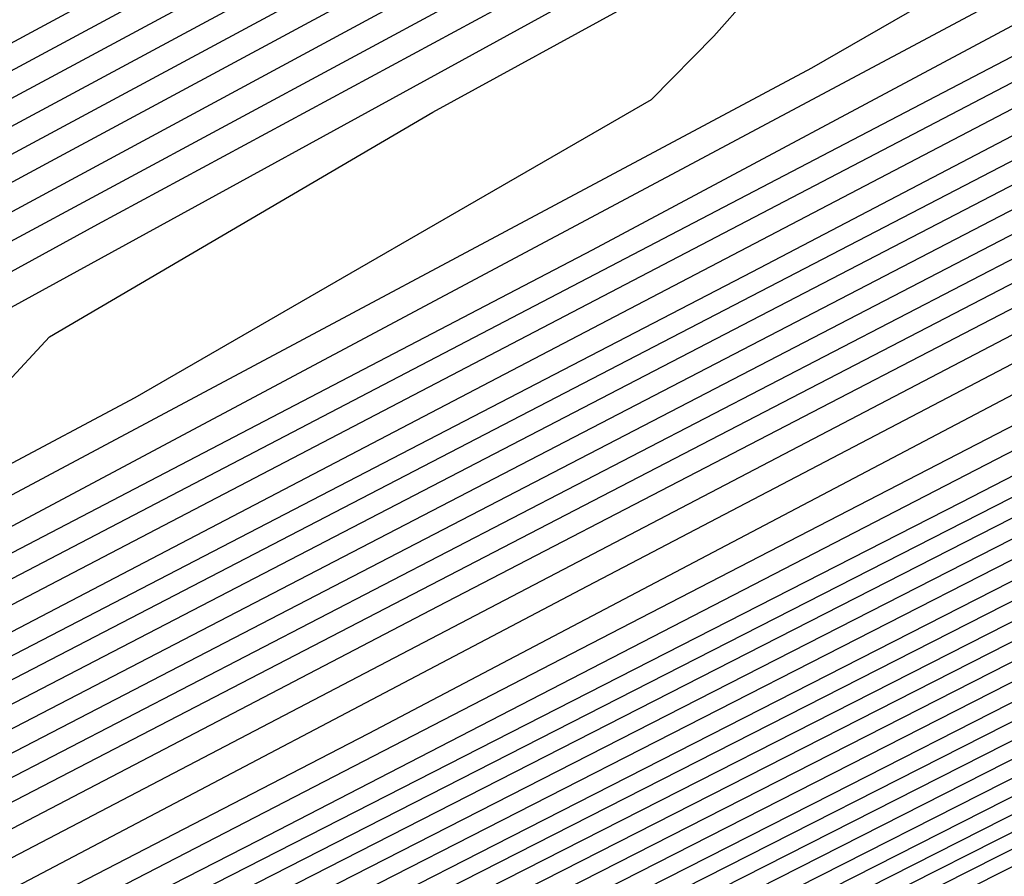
# Model space of a CAD drawing. Extents: x 3249832 to 3255657, y 13789405 to 13793316.
# Tile 438 of 656: x 3254726.101 to 3254727.079, y 13790594.51 to 13790595.36. Entities that reach past the tile are written whole.
import ezdxf

# ---------------------------------------------------------------- set-up
doc = ezdxf.new("R2010")
doc.units = 0
doc.header["$LTSCALE"] = 100
doc.header["$MEASUREMENT"] = 0
for name, color, linetype in [('GRATIO_CON', 10, 'CONTINUOUS'), ('GRATIO_ICON', 7, 'CONTINUOUS'), ('TARGETS_EAST', 7, 'CONTINUOUS')]:
    doc.layers.add(name, color=color, linetype=linetype)

# ---------------------------------------------------------------- blocks, each defined once
blk = doc.blocks.new('Gratio_032316_contours')
at = {"layer": 'GRATIO_CON', "color": 1, "linetype": 'Continuous', "flags": 128}
for points in [[(3254692.4887, 13790577.64565), (3254701.37541, 13790581.89303), (3254708.92792, 13790585.50888), (3254713.1479, 13790587.53161), (3254714.70216, 13790588.27882), (3254714.92372, 13790588.38788), (3254715.009, 13790588.43313), (3254715.60775, 13790588.7367), (3254717.23309, 13790589.5577), (3254720.24391, 13790591.07771), (3254724.38226, 13790593.16835), (3254729.23594, 13790595.62373), (3254734.34233, 13790598.21241), (3254739.03703, 13790600.60078), (3254742.60517, 13790602.42966), (3254744.60924, 13790603.47872), (3254745.72114, 13790604.08293)], [(3254685.56233, 13790574.36821), (3254692.95793, 13790577.88937), (3254701.65578, 13790582.04611), (3254709.04813, 13790585.58376), (3254713.17925, 13790587.56096), (3254714.7014, 13790588.28959), (3254714.91885, 13790588.39481), (3254714.9975, 13790588.43725), (3254715.54982, 13790588.71946), (3254717.04988, 13790589.47946), (3254719.83862, 13790590.88872), (3254723.72435, 13790592.8524), (3254728.38224, 13790595.20914), (3254733.41299, 13790597.75978), (3254738.11947, 13790600.1541), (3254741.73009, 13790602.00411), (3254743.76231, 13790603.06663), (3254744.88978, 13790603.67779)], [(3254686.19238, 13790574.68818), (3254693.42736, 13790578.13286), (3254701.93633, 13790582.19925), (3254709.16823, 13790585.65989), (3254713.20983, 13790587.59385), (3254714.69916, 13790588.30626), (3254714.91211, 13790588.4088), (3254714.98436, 13790588.44753), (3254715.49081, 13790588.70621), (3254716.86618, 13790589.40303), (3254719.43318, 13790590.70026), (3254723.06643, 13790592.53652), (3254727.52855, 13790594.79455), (3254732.48365, 13790597.30716), (3254737.20192, 13790599.70743), (3254740.85502, 13790601.57856), (3254742.91539, 13790602.65453), (3254744.05842, 13790603.27266), (3254745.26025, 13790603.92105)], [(3254686.82243, 13790575.00816), (3254693.89679, 13790578.37635), (3254702.21688, 13790582.35239), (3254709.28833, 13790585.73603), (3254713.2404, 13790587.62674), (3254714.69693, 13790588.32294), (3254714.90538, 13790588.42279), (3254714.97121, 13790588.45781), (3254715.4318, 13790588.69297), (3254716.68248, 13790589.3266), (3254719.02774, 13790590.5118), (3254722.40851, 13790592.22064), (3254726.67486, 13790594.37996), (3254731.55432, 13790596.85453), (3254736.28436, 13790599.26076), (3254739.97995, 13790601.15301), (3254742.06847, 13790602.24244), (3254743.22706, 13790602.86752), (3254744.44532, 13790603.52353), (3254746.43022, 13790604.56553)], [(3254688.08254, 13790575.64812), (3254694.83564, 13790578.86333), (3254702.77798, 13790582.65868), (3254709.52853, 13790585.8883), (3254713.30156, 13790587.69251), (3254714.69246, 13790588.35628), (3254714.89191, 13790588.45077), (3254714.94492, 13790588.47837), (3254715.31378, 13790588.66648), (3254716.31509, 13790589.17374), (3254718.21687, 13790590.13488), (3254721.09267, 13790591.58887), (3254724.96747, 13790593.55078), (3254729.69564, 13790595.94927), (3254734.44925, 13790598.36742), (3254738.22981, 13790600.30191), (3254740.37462, 13790601.41826), (3254741.56435, 13790602.05725), (3254742.81545, 13790602.72849), (3254744.85418, 13790603.79724)], [(3254688.71259, 13790575.9681), (3254695.30506, 13790579.10682), (3254703.05853, 13790582.81182), (3254709.64863, 13790585.96444), (3254713.33214, 13790587.7254), (3254714.69023, 13790588.37296), (3254714.88518, 13790588.46476), (3254714.93178, 13790588.48865), (3254715.25477, 13790588.65323), (3254716.13139, 13790589.09731), (3254717.81143, 13790589.94642), (3254720.43475, 13790591.27299), (3254724.11378, 13790593.13619), (3254728.7663, 13790595.49664), (3254733.5317, 13790597.92075), (3254737.35473, 13790599.87636), (3254739.5277, 13790601.00616), (3254740.73299, 13790601.65211), (3254742.00051, 13790602.33097), (3254744.06616, 13790603.4131), (3254746.48977, 13790604.68311)], [(3254689.34265, 13790576.28807), (3254695.77449, 13790579.35031), (3254703.33907, 13790582.96496), (3254709.76873, 13790586.04057), (3254713.36272, 13790587.75828), (3254714.68799, 13790588.38963), (3254714.87845, 13790588.47876), (3254714.91863, 13790588.49893), (3254715.19575, 13790588.63999), (3254715.9477, 13790589.02088), (3254717.40599, 13790589.75796), (3254719.77683, 13790590.95711), (3254723.26008, 13790592.7216), (3254727.83696, 13790595.04401), (3254732.61414, 13790597.47407), (3254736.47966, 13790599.45081), (3254738.68078, 13790600.59407), (3254739.90163, 13790601.24697), (3254741.18557, 13790601.93345), (3254743.27815, 13790603.02895), (3254745.73357, 13790604.31491)], [(3254689.9727, 13790576.60805), (3254696.24391, 13790579.5938), (3254703.61962, 13790583.1181), (3254709.88883, 13790586.11671), (3254713.3933, 13790587.79117), (3254714.68576, 13790588.4063), (3254714.87171, 13790588.49275), (3254714.90548, 13790588.50921), (3254715.13674, 13790588.62674), (3254715.764, 13790588.94445), (3254717.00055, 13790589.5695), (3254719.11891, 13790590.64122), (3254722.40639, 13790592.30701), (3254726.90762, 13790594.59139), (3254731.69659, 13790597.0274), (3254735.60459, 13790599.02526), (3254737.83386, 13790600.18198), (3254739.07027, 13790600.84184), (3254740.37064, 13790601.53593), (3254742.49013, 13790602.64481), (3254744.97736, 13790603.94672)], [(3254691.23281, 13790577.24801), (3254697.18276, 13790580.08077), (3254704.18072, 13790583.42439), (3254710.12903, 13790586.26898), (3254713.45445, 13790587.85695), (3254714.68129, 13790588.43965), (3254714.85825, 13790588.52073), (3254714.87919, 13790588.52977), (3254715.01872, 13790588.60025), (3254715.3966, 13790588.79159), (3254716.18967, 13790589.19258), (3254717.80307, 13790590.00946), (3254720.699, 13790591.47784), (3254725.04894, 13790593.68613), (3254729.86148, 13790596.13406), (3254733.85445, 13790598.17416), (3254736.14001, 13790599.35779), (3254737.40755, 13790600.03156), (3254738.74077, 13790600.7409), (3254740.91409, 13790601.87652), (3254743.46494, 13790603.21033), (3254745.6215, 13790604.35954)], [(3254691.86286, 13790577.56799), (3254697.65216, 13790580.32429), (3254704.46107, 13790583.57773), (3254710.24846, 13790586.34579), (3254713.48354, 13790587.89131), (3254714.67677, 13790588.45852), (3254714.8489, 13790588.53702), (3254714.85056, 13790588.53479), (3254714.85184, 13790588.53338), (3254714.85268, 13790588.53273), (3254714.86639, 13790588.53947), (3254714.95976, 13790588.58693), (3254715.21291, 13790588.71515), (3254715.78424, 13790589.00412), (3254717.14515, 13790589.69358), (3254719.84531, 13790591.06325), (3254724.1196, 13790593.2335), (3254728.94392, 13790595.68739)], [(3254692.49292, 13790577.88797), (3254698.12159, 13790580.56778), (3254704.7416, 13790583.73089), (3254710.3685, 13790586.42198), (3254713.51399, 13790587.92433), (3254714.67432, 13790588.47545), (3254714.8419, 13790588.55143), (3254714.8437, 13790588.549), (3254714.8451, 13790588.54741), (3254714.84604, 13790588.54655), (3254714.85328, 13790588.5497), (3254714.90075, 13790588.57368), (3254715.02921, 13790588.63872), (3254715.3788, 13790588.81566), (3254716.48723, 13790589.37769), (3254718.99161, 13790590.64866), (3254723.19027, 13790592.78087), (3254728.02637, 13790595.24072)], [(3254690.06318, 13790576.77092), (3254693.12297, 13790578.20794), (3254698.59101, 13790580.81127), (3254705.02213, 13790583.88404), (3254710.48855, 13790586.49818), (3254713.54444, 13790587.95735), (3254714.67188, 13790588.49237), (3254714.8349, 13790588.56584), (3254714.9582, 13790588.62483), (3254715.80917, 13790589.0544), (3254718.11587, 13790590.22409), (3254722.24238, 13790592.31921), (3254727.09697, 13790594.7881), (3254731.22391, 13790596.89482), (3254733.59767, 13790598.12072), (3254734.91328, 13790598.81605), (3254736.29596, 13790599.54834), (3254738.55003, 13790600.72408), (3254741.19632, 13790602.10574), (3254743.43476, 13790603.29479), (3254744.66625, 13790603.99133), (3254745.09548, 13790604.29007)], [(3254691.50306, 13790577.49531), (3254694.38308, 13790578.8479), (3254699.52986, 13790581.29825), (3254705.58319, 13790584.19036), (3254710.72863, 13790586.65057), (3254713.60533, 13790588.0234), (3254714.66692, 13790588.5263), (3254714.82066, 13790588.5949), (3254714.8226, 13790588.5922), (3254714.82396, 13790588.59061), (3254714.82479, 13790588.58989), (3254714.93628, 13790588.64624), (3254715.71418, 13790589.0415), (3254717.82543, 13790590.11396), (3254721.60358, 13790592.03323), (3254726.0488, 13790594.29431), (3254729.82789, 13790596.22353)], [(3254692.22301, 13790577.8575), (3254695.01313, 13790579.16788), (3254699.99928, 13790581.54174), (3254705.86373, 13790584.34352), (3254710.84867, 13790586.72676), (3254713.63578, 13790588.05643), (3254714.66445, 13790588.54327), (3254714.81354, 13790588.60943), (3254714.81546, 13790588.6067), (3254714.81675, 13790588.60519), (3254714.81747, 13790588.60466), (3254714.92375, 13790588.65865), (3254715.66577, 13790589.03599), (3254717.6798, 13790590.05931), (3254721.28406, 13790591.89038), (3254725.5247, 13790594.04744), (3254729.12987, 13790595.88789)], [(3254691.93971, 13790577.77944), (3254692.94295, 13790578.21969), (3254695.64319, 13790579.48786), (3254700.46872, 13790581.78521), (3254706.14441, 13790584.49652), (3254710.96925, 13790586.80242), (3254713.6674, 13790588.0883), (3254714.66375, 13790588.55858), (3254714.80839, 13790588.62245), (3254714.91069, 13790588.67196), (3254715.6173, 13790589.03058), (3254717.53418, 13790590.00465), (3254720.96453, 13790591.74752), (3254725.00059, 13790593.80058), (3254728.43185, 13790595.55224)], [(3254692.53798, 13790578.13913), (3254692.69305, 13790578.15629), (3254693.66289, 13790578.58189), (3254696.27324, 13790579.80783), (3254700.93814, 13790582.02871), (3254706.42493, 13790584.6497), (3254711.08923, 13790586.87868), (3254713.6977, 13790588.12147), (3254714.66104, 13790588.57581), (3254714.80097, 13790588.6374), (3254714.89813, 13790588.68443), (3254715.56889, 13790589.02508), (3254717.38855, 13790589.95), (3254720.64501, 13790591.60466), (3254724.47649, 13790593.55371), (3254727.73384, 13790595.2166)], [(3254692.43758, 13790578.36288), (3254693.54548, 13790578.80526), (3254693.97304, 13790578.92616), (3254694.05534, 13790578.89401), (3254694.19972, 13790578.90999), (3254695.10277, 13790579.30628), (3254697.53335, 13790580.44779), (3254701.87699, 13790582.51569), (3254706.98595, 13790584.95606), (3254711.32918, 13790587.0312), (3254713.7583, 13790588.18782), (3254714.65561, 13790588.61027), (3254714.78613, 13790588.66729), (3254714.87301, 13790588.70936), (3254715.47207, 13790589.01406), (3254717.0973, 13790589.84069), (3254720.00596, 13790591.31894), (3254723.42828, 13790593.05997), (3254726.33781, 13790594.54531), (3254728.03644, 13790595.42254)], [(3254691.14746, 13790577.83766), (3254693.18214, 13790578.72652), (3254694.3011, 13790579.17607), (3254694.73202, 13790579.30117), (3254694.81401, 13790579.27145), (3254694.95306, 13790579.28684), (3254695.82272, 13790579.66847), (3254698.1634, 13790580.76777), (3254702.34641, 13790582.75918), (3254707.26646, 13790585.10924), (3254711.44916, 13790587.10745), (3254713.7886, 13790588.221), (3254714.6529, 13790588.62751), (3254714.77871, 13790588.68223), (3254714.86045, 13790588.72183), (3254715.42366, 13790589.00855), (3254716.95168, 13790589.78604), (3254719.68643, 13790591.17608), (3254722.90418, 13790592.8131), (3254725.63979, 13790594.20967), (3254727.24198, 13790595.03708)], [(3254691.87052, 13790578.19037), (3254693.9267, 13790579.09016), (3254695.05673, 13790579.54689), (3254695.49101, 13790579.67619), (3254695.57269, 13790579.64889), (3254695.7064, 13790579.66369), (3254696.54266, 13790580.03066), (3254698.79345, 13790581.08775), (3254702.81583, 13790583.00268), (3254707.54698, 13790585.26241), (3254711.56914, 13790587.18371), (3254713.8189, 13790588.25417), (3254714.65019, 13790588.64474), (3254714.77129, 13790588.69717), (3254714.84788, 13790588.7343), (3254715.37525, 13790589.00304), (3254716.80606, 13790589.73138), (3254719.3669, 13790591.03322), (3254722.38008, 13790592.56623), (3254724.94177, 13790593.87403), (3254726.44751, 13790594.65163), (3254727.49007, 13790595.19979)], [(3254692.59357, 13790578.54309), (3254694.67126, 13790579.45381), (3254695.81235, 13790579.9177), (3254696.24999, 13790580.0512), (3254696.33137, 13790580.02633), (3254696.45974, 13790580.04054), (3254697.2626, 13790580.39286), (3254699.42351, 13790581.40773), (3254703.28525, 13790583.24617), (3254707.82749, 13790585.41559), (3254711.68912, 13790587.25997), (3254713.8492, 13790588.28735), (3254714.64747, 13790588.66197), (3254714.76387, 13790588.71212), (3254714.83532, 13790588.74677), (3254715.32684, 13790588.99754), (3254716.66043, 13790589.67673), (3254719.04738, 13790590.89036), (3254721.85597, 13790592.31937), (3254724.24376, 13790593.53838), (3254725.65305, 13790594.26618), (3254726.66527, 13790594.79798), (3254728.1466, 13790595.57315)], [(3254700.68362, 13790582.04768), (3254704.22409, 13790583.73316), (3254708.38851, 13790585.72195), (3254711.92907, 13790587.41249), (3254713.9098, 13790588.3537), (3254714.64205, 13790588.69643), (3254714.74903, 13790588.74201), (3254714.8102, 13790588.7717), (3254715.23001, 13790588.98652), (3254716.36918, 13790589.56742), (3254718.40833, 13790590.60465), (3254720.80777, 13790591.82563), (3254722.84773, 13790592.8671), (3254724.06413, 13790593.49527), (3254725.01567, 13790593.99437), (3254726.51673, 13790594.77811), (3254729.09381, 13790596.11434)], [(3254701.31367, 13790582.36766), (3254704.69351, 13790583.97666), (3254708.66901, 13790585.87519), (3254712.04899, 13790587.48897), (3254713.93996, 13790588.38738), (3254714.63912, 13790588.71445), (3254714.74136, 13790588.75786), (3254714.79743, 13790588.78495), (3254715.18147, 13790588.98152), (3254716.22349, 13790589.51299), (3254718.08879, 13790590.46185), (3254720.28366, 13790591.57877), (3254722.14971, 13790592.53145), (3254723.26967, 13790593.10982), (3254724.19087, 13790593.59256), (3254725.70179, 13790594.38059), (3254728.30579, 13790595.73019)], [(3254701.94372, 13790582.68764), (3254705.16293, 13790584.22016), (3254708.94949, 13790586.02847), (3254712.16888, 13790587.56555), (3254713.97006, 13790588.42127), (3254714.6361, 13790588.73278), (3254714.73359, 13790588.77409), (3254714.78456, 13790588.79853), (3254715.13286, 13790588.97672), (3254716.07778, 13790589.45866), (3254717.76923, 13790590.31909), (3254719.75956, 13790591.33191), (3254721.4517, 13790592.19581), (3254722.47521, 13790592.72436), (3254723.36606, 13790593.19075), (3254724.88686, 13790593.98307), (3254727.51777, 13790595.34605)], [(3254702.57378, 13790583.00762), (3254705.63234, 13790584.46367), (3254709.22993, 13790586.18173), (3254712.28859, 13790587.64211), (3254713.99977, 13790588.45505), (3254714.63257, 13790588.7506), (3254714.72548, 13790588.78877), (3254714.7273, 13790588.78612), (3254714.72806, 13790588.78552), (3254714.7281, 13790588.78643), (3254714.77237, 13790588.81095), (3254715.08434, 13790588.97179), (3254715.93207, 13790589.40433), (3254717.44968, 13790590.17633), (3254719.23545, 13790591.08506), (3254720.75368, 13790591.86017), (3254721.68074, 13790592.33891), (3254722.54126, 13790592.78895), (3254724.07192, 13790593.58555), (3254726.72975, 13790594.9619), (3254729.8532, 13790596.58282)], [(3254703.83388, 13790583.64757), (3254706.57117, 13790584.95068), (3254709.79086, 13790586.48827), (3254712.52823, 13790587.79525), (3254714.05968, 13790588.5228), (3254714.62604, 13790588.78731), (3254714.7093, 13790588.82148), (3254714.71113, 13790588.81913), (3254714.71205, 13790588.81859), (3254714.71232, 13790588.8193), (3254714.74658, 13790588.83821), (3254714.98712, 13790588.96221), (3254715.64064, 13790589.29566), (3254716.81058, 13790589.8908), (3254718.18724, 13790590.59134), (3254719.35765, 13790591.18888), (3254720.09182, 13790591.568), (3254720.89166, 13790591.98533), (3254722.44205, 13790592.79051), (3254725.15371, 13790594.19361), (3254728.34078, 13790595.84643)], [(3254703.02213, 13790583.29041), (3254704.46394, 13790583.96755), (3254707.04058, 13790585.19418), (3254710.07132, 13790586.64154), (3254712.64805, 13790587.87182), (3254714.08963, 13790588.55667), (3254714.62278, 13790588.80566), (3254714.70122, 13790588.83784), (3254714.70305, 13790588.83564), (3254714.70405, 13790588.83512), (3254714.70443, 13790588.83573), (3254714.73368, 13790588.85185), (3254714.93851, 13790588.95742), (3254715.49493, 13790589.24133), (3254716.49103, 13790589.74804), (3254717.66313, 13790590.34449), (3254718.65963, 13790590.85324), (3254719.29736, 13790591.18255), (3254720.06686, 13790591.58353), (3254721.62711, 13790592.39299), (3254724.36569, 13790593.80946), (3254727.58457, 13790595.47824)], [(3254703.74208, 13790583.6526), (3254705.09399, 13790584.28753), (3254707.51, 13790585.43769), (3254710.35179, 13790586.79481), (3254712.76787, 13790587.94839), (3254714.11958, 13790588.59054), (3254714.61952, 13790588.82402), (3254714.69313, 13790588.8542), (3254714.69496, 13790588.85214), (3254714.69605, 13790588.85165), (3254714.69654, 13790588.85216), (3254714.72078, 13790588.86548), (3254714.8899, 13790588.95264), (3254715.34922, 13790589.187), (3254716.17148, 13790589.60527), (3254717.13902, 13790590.09763), (3254717.96162, 13790590.51759), (3254718.5029, 13790590.79709), (3254719.24206, 13790591.18172), (3254720.81218, 13790591.99548), (3254723.57767, 13790593.42532), (3254726.82837, 13790595.11004), (3254729.58542, 13790596.5514)], [(3254703.99313, 13790583.80903), (3254704.46202, 13790584.0148), (3254705.72405, 13790584.60751), (3254707.97941, 13790585.68119), (3254710.63226, 13790586.94808), (3254712.8877, 13790588.02496), (3254714.14953, 13790588.62442), (3254714.61625, 13790588.84237), (3254714.68504, 13790588.87055), (3254714.68688, 13790588.86865), (3254714.68805, 13790588.86818), (3254714.68865, 13790588.8686), (3254714.70788, 13790588.87911), (3254714.84129, 13790588.94785), (3254715.20351, 13790589.13266), (3254715.85193, 13790589.46251), (3254716.61492, 13790589.85077), (3254717.2636, 13790590.18195), (3254717.70844, 13790590.41164), (3254718.41726, 13790590.77991), (3254719.99724, 13790591.59796), (3254722.78966, 13790593.04117), (3254726.07216, 13790594.74185), (3254728.8565, 13790596.19648)], [(3254711.19319, 13790587.25462), (3254713.12734, 13790588.1781), (3254714.20943, 13790588.69217), (3254714.60973, 13790588.87908), (3254714.66886, 13790588.90327), (3254714.67071, 13790588.90166), (3254714.67204, 13790588.90124), (3254714.67287, 13790588.90146), (3254714.68208, 13790588.90638), (3254714.74407, 13790588.93828), (3254714.91208, 13790589.024), (3254715.21282, 13790589.17698), (3254715.5667, 13790589.35706), (3254715.86757, 13790589.51066), (3254716.11951, 13790589.64073), (3254716.76766, 13790589.9763), (3254718.36737, 13790590.80292), (3254721.21362, 13790592.27288), (3254724.55974, 13790594.00546), (3254727.39868, 13790595.48665)], [(3254701.99328, 13790583.12843), (3254704.35055, 13790584.18117), (3254705.63547, 13790584.73829), (3254706.11677, 13790584.92637), (3254706.19419, 13790584.93306), (3254706.25314, 13790584.93958), (3254706.62184, 13790585.10138), (3254707.61421, 13790585.56744), (3254709.38766, 13790586.41171), (3254711.47365, 13790587.40789), (3254713.24716, 13790588.25467), (3254714.24312, 13790588.72794), (3254714.63632, 13790588.91263), (3254714.76153, 13790588.97093), (3254714.89027, 13790589.03409), (3254715.04097, 13790589.10979), (3254715.16886, 13790589.1748), (3254715.32484, 13790589.25521), (3254715.94283, 13790589.57448), (3254717.55243, 13790590.4054), (3254720.4256, 13790591.88874), (3254723.80353, 13790593.63726), (3254726.66977, 13790595.13173), (3254728.26237, 13790595.98212)], [(3254692.19542, 13790578.7312), (3254695.87288, 13790580.39231), (3254699.51231, 13790582.03688), (3254702.71633, 13790583.48115), (3254705.09511, 13790584.54481), (3254706.39109, 13790585.10911), (3254706.87575, 13790585.30138), (3254706.95287, 13790585.3105), (3254707.00648, 13790585.31643), (3254707.34178, 13790585.46357), (3254708.24426, 13790585.88742), (3254709.85707, 13790586.65521), (3254711.75412, 13790587.56117), (3254713.36699, 13790588.33124), (3254714.26934, 13790588.75992), (3254714.60319, 13790588.9158), (3254714.65265, 13790588.93603), (3254714.73839, 13790588.97809), (3254715.32733, 13790589.28087), (3254716.92296, 13790590.10361), (3254719.77669, 13790591.57637), (3254723.13145, 13790593.31247), (3254725.9781, 13790594.79603), (3254727.56019, 13790595.63959)], [(3254710.32649, 13790586.89872), (3254712.03459, 13790587.71444), (3254713.48681, 13790588.40781), (3254714.29928, 13790588.79379), (3254714.59988, 13790588.93413), (3254714.64442, 13790588.95231), (3254714.64604, 13790588.95114), (3254714.64734, 13790588.95087), (3254714.64825, 13790588.95111), (3254714.72837, 13790588.99259), (3254715.28586, 13790589.28049), (3254716.79851, 13790590.06113), (3254719.50495, 13790591.45821), (3254722.68696, 13790593.10503), (3254725.38715, 13790594.51229), (3254726.88786, 13790595.31245), (3254727.43036, 13790595.62513)], [(3254711.26532, 13790587.38573), (3254712.59552, 13790588.02098), (3254713.72645, 13790588.56095), (3254714.35918, 13790588.86153), (3254714.59327, 13790588.97083), (3254714.62795, 13790588.98499), (3254714.62922, 13790588.98409), (3254714.63024, 13790588.98401), (3254714.63098, 13790588.98454), (3254714.7024, 13790589.02207), (3254715.19946, 13790589.27941), (3254716.5481, 13790589.97595), (3254718.96102, 13790591.22183), (3254721.79792, 13790592.69015), (3254724.20525, 13790593.94479), (3254725.54319, 13790594.65817), (3254726.02685, 13790594.93694), (3254726.08508, 13790594.9963), (3254726.13057, 13790595.0453), (3254726.51145, 13790595.26832), (3254727.55966, 13790595.84359)], [(3254711.73473, 13790587.62923), (3254712.87598, 13790588.17425), (3254713.84627, 13790588.63752), (3254714.38912, 13790588.89541), (3254714.58997, 13790588.98918), (3254714.61972, 13790589.00132), (3254714.62081, 13790589.00057), (3254714.62169, 13790589.00058), (3254714.62234, 13790589.00125), (3254714.68942, 13790589.03682), (3254715.15626, 13790589.27888), (3254716.42289, 13790589.93337), (3254718.68905, 13790591.10364), (3254721.3534, 13790592.48271), (3254723.6143, 13790593.66105), (3254724.87085, 13790594.33103), (3254725.32509, 13790594.59284), (3254725.37978, 13790594.64859), (3254725.42638, 13790594.69669), (3254725.81118, 13790594.9207), (3254726.86916, 13790595.50046), (3254728.82725, 13790596.55824)], [(3254711.39453, 13790587.48731), (3254712.20415, 13790587.87274), (3254713.15645, 13790588.32752), (3254713.9661, 13790588.71409), (3254714.41907, 13790588.92928), (3254714.58666, 13790589.00753), (3254714.61149, 13790589.01766), (3254714.6124, 13790589.01704), (3254714.61314, 13790589.01715), (3254714.61371, 13790589.01796), (3254714.67643, 13790589.05156), (3254715.11306, 13790589.27834), (3254716.29768, 13790589.89078), (3254718.41708, 13790590.98544), (3254720.90888, 13790592.27527), (3254723.02334, 13790593.3773), (3254724.19852, 13790594.00389), (3254724.62334, 13790594.24874), (3254724.67448, 13790594.30088), (3254724.72219, 13790594.34808), (3254725.11091, 13790594.57307), (3254726.17866, 13790595.15733), (3254728.15444, 13790596.22421)], [(3254711.66144, 13790587.63674), (3254712.02458, 13790587.80729), (3254712.67356, 13790588.11624), (3254713.43692, 13790588.48079), (3254714.08592, 13790588.79066), (3254714.44902, 13790588.96315), (3254714.58336, 13790589.02587), (3254714.60326, 13790589.034), (3254714.60399, 13790589.03352), (3254714.60459, 13790589.03371), (3254714.60507, 13790589.03467), (3254714.66345, 13790589.0663), (3254715.06986, 13790589.2778), (3254716.17247, 13790589.84819), (3254718.14512, 13790590.86725), (3254720.46435, 13790592.06783), (3254722.43239, 13790593.09355), (3254723.52618, 13790593.67675), (3254723.92158, 13790593.90465), (3254723.96919, 13790593.95318), (3254724.01799, 13790593.99947), (3254724.41063, 13790594.22544), (3254725.48816, 13790594.8142), (3254727.48162, 13790595.89018)], [(3254721.25049, 13790592.52606), (3254722.18151, 13790593.02247), (3254722.51807, 13790593.21646), (3254722.55859, 13790593.25776), (3254722.6096, 13790593.30225), (3254723.01009, 13790593.53019), (3254724.10717, 13790594.12794), (3254726.13599, 13790595.22212), (3254728.88403, 13790596.70033)], [(3254711.79628, 13790587.81703), (3254713.19688, 13790588.44753), (3254713.74629, 13790588.69335), (3254713.91404, 13790588.76868), (3254714.0816, 13790588.84719), (3254714.27831, 13790588.94066), (3254714.44546, 13790589.02038), (3254714.53904, 13790589.06487), (3254714.57376, 13790589.08154), (3254714.57904, 13790589.08501), (3254714.62446, 13790589.11059), (3254714.94025, 13790589.2762), (3254715.79684, 13790589.72043), (3254717.32922, 13790590.51268), (3254719.13079, 13790591.44552), (3254720.65954, 13790592.24231), (3254721.50918, 13790592.69534), (3254721.81632, 13790592.87236), (3254721.8533, 13790592.91006), (3254721.90541, 13790592.95364), (3254722.30982, 13790593.18256), (3254723.41667, 13790593.78481), (3254725.46318, 13790594.88809), (3254728.23503, 13790596.37895)], [(3254702.47193, 13790583.62888), (3254706.44814, 13790585.42624), (3254709.94697, 13790587.00813), (3254712.54083, 13790588.18099), (3254713.94762, 13790588.8171), (3254714.46717, 13790589.05203), (3254714.5448, 13790589.0872), (3254714.55123, 13790589.09034), (3254714.55884, 13790589.09451), (3254714.56539, 13790589.09911), (3254714.60997, 13790589.12458), (3254714.89685, 13790589.27558), (3254715.67162, 13790589.67786), (3254717.05725, 13790590.39449), (3254718.68627, 13790591.23808), (3254720.06859, 13790591.95857), (3254720.83684, 13790592.3682), (3254721.11456, 13790592.52827), (3254721.148, 13790592.56235), (3254721.20122, 13790592.60504), (3254721.60955, 13790592.83494), (3254722.72617, 13790593.44168), (3254724.79036, 13790594.55406), (3254727.58602, 13790596.05756)], [(3254703.00825, 13790583.89672), (3254706.86253, 13790585.63902), (3254710.20799, 13790587.15156), (3254712.66839, 13790588.26391), (3254714.00026, 13790588.86583), (3254714.49124, 13790589.08782), (3254714.56174, 13790589.12059), (3254714.59856, 13790589.14167), (3254714.85393, 13790589.27609), (3254715.54646, 13790589.63569), (3254716.7853, 13790590.27642), (3254718.24175, 13790591.03065), (3254719.47763, 13790591.67482), (3254720.16451, 13790592.04106), (3254720.41281, 13790592.18417), (3254720.4427, 13790592.21464), (3254720.49702, 13790592.25643), (3254720.90928, 13790592.48731), (3254722.03567, 13790593.09855), (3254724.11755, 13790594.22003), (3254726.93701, 13790595.73618), (3254730.1613, 13790597.47006)], [(3254704.07064, 13790584.42764), (3254707.66819, 13790586.05379), (3254710.69174, 13790587.42056), (3254712.87231, 13790588.40585), (3254714.04753, 13790588.93598), (3254714.48131, 13790589.13088), (3254714.54417, 13790589.15893), (3254714.57266, 13790589.17462), (3254714.76767, 13790589.27704), (3254715.29611, 13790589.5514), (3254716.24139, 13790590.0403), (3254717.35271, 13790590.61581), (3254718.29573, 13790591.10733), (3254718.81984, 13790591.38678), (3254719.0093, 13790591.49598), (3254719.03211, 13790591.51923), (3254719.08863, 13790591.55921), (3254719.50874, 13790591.79206), (3254720.65467, 13790592.41229), (3254722.77192, 13790593.55197), (3254725.63899, 13790595.09341), (3254728.91761, 13790596.85646)]]:
    blk.add_lwpolyline(points, dxfattribs=at)
at = {"layer": 'GRATIO_ICON', "color": 7, "linetype": 'Continuous', "flags": 128}
for points in [[(3254691.82419, 13790577.3091), (3254700.79259, 13790581.59524), (3254708.45709, 13790585.26365), (3254712.81593, 13790587.35079), (3254714.51085, 13790588.16311), (3254714.84443, 13790588.32458), (3254714.90545, 13790588.3566), (3254714.92745, 13790588.37043), (3254714.93012, 13790588.37478), (3254715.02196, 13790588.42343), (3254715.66667, 13790588.75027), (3254717.41675, 13790589.63427), (3254720.64934, 13790591.26621), (3254725.04018, 13790593.48424), (3254730.08963, 13790596.03832), (3254735.27167, 13790598.66504), (3254739.95458, 13790601.04745), (3254743.48024, 13790602.85521), (3254745.45616, 13790603.89081)], [(3254687.45249, 13790575.32814), (3254694.36621, 13790578.61984), (3254702.49743, 13790582.50553), (3254709.40843, 13790585.81216), (3254713.27098, 13790587.65962), (3254714.69469, 13790588.33961), (3254714.89865, 13790588.43678), (3254714.95807, 13790588.46809), (3254715.37279, 13790588.67972), (3254716.49879, 13790589.25017), (3254718.6223, 13790590.32334), (3254721.75059, 13790591.90475), (3254725.82116, 13790593.96537), (3254730.62498, 13790596.4019), (3254735.36681, 13790598.81409), (3254739.10488, 13790600.72746), (3254741.22155, 13790601.83035), (3254742.39571, 13790602.46238), (3254743.63038, 13790603.12601), (3254745.6422, 13790604.18139)], [(3254690.60276, 13790576.92803), (3254696.71334, 13790579.83728), (3254703.90017, 13790583.27124), (3254710.00893, 13790586.19285), (3254713.42388, 13790587.82406), (3254714.68353, 13790588.42298), (3254714.86498, 13790588.50674), (3254714.89234, 13790588.51949), (3254715.07773, 13790588.61349), (3254715.5803, 13790588.86802), (3254716.59511, 13790589.38104), (3254718.46099, 13790590.32534), (3254721.55269, 13790591.89243), (3254725.97828, 13790594.13876), (3254730.77903, 13790596.58073), (3254734.72952, 13790598.59971), (3254736.98693, 13790599.76988), (3254738.23891, 13790600.4367), (3254739.5557, 13790601.13842), (3254741.70211, 13790602.26066), (3254744.22115, 13790603.57852), (3254746.35041, 13790604.71445)], [(3254690.78312, 13790577.13311), (3254693.75302, 13790578.52792), (3254699.06043, 13790581.05476), (3254705.30266, 13790584.0372), (3254710.60859, 13790586.57437), (3254713.57489, 13790587.99038), (3254714.6694, 13790588.50934), (3254714.82778, 13790588.58037), (3254714.94596, 13790588.63672), (3254715.76106, 13790589.0482), (3254717.97049, 13790590.16874), (3254721.92303, 13790592.17579), (3254726.57297, 13790594.54087), (3254730.52594, 13790596.55902)], [(3254691.69302, 13790577.99923), (3254692.78985, 13790578.43444), (3254693.21406, 13790578.55115), (3254693.29666, 13790578.51657), (3254693.44639, 13790578.53314), (3254694.38283, 13790578.94408), (3254696.90329, 13790580.12781), (3254701.40756, 13790582.2722), (3254706.70544, 13790584.80288), (3254711.20921, 13790586.95494), (3254713.728, 13790588.15465), (3254714.65833, 13790588.59304), (3254714.79355, 13790588.65234), (3254714.88557, 13790588.6969), (3254715.52048, 13790589.01957), (3254717.24293, 13790589.89534), (3254720.32548, 13790591.4618), (3254723.95239, 13790593.30684), (3254727.03582, 13790594.88096), (3254728.8309, 13790595.80799)], [(3254690.49581, 13790577.63056), (3254693.31663, 13790578.89581), (3254695.41582, 13790579.81745), (3254696.56797, 13790580.28852), (3254697.00897, 13790580.42621), (3254697.09005, 13790580.40377), (3254697.21308, 13790580.41739), (3254697.98254, 13790580.75505), (3254700.05356, 13790581.7277), (3254703.75467, 13790583.48966), (3254708.108, 13790585.56877), (3254711.8091, 13790587.33623), (3254713.8795, 13790588.32052), (3254714.64476, 13790588.6792), (3254714.75645, 13790588.72706), (3254714.82276, 13790588.75923), (3254715.27843, 13790588.99203), (3254716.51481, 13790589.62207), (3254718.72785, 13790590.7475), (3254721.33187, 13790592.0725), (3254723.54574, 13790593.20274), (3254724.85859, 13790593.88072), (3254725.84047, 13790594.39618), (3254727.33166, 13790595.17563)], [(3254703.20383, 13790583.32759), (3254706.10175, 13790584.70717), (3254709.51039, 13790586.335), (3254712.40841, 13790587.71868), (3254714.02972, 13790588.48892), (3254714.62931, 13790588.76896), (3254714.71739, 13790588.80513), (3254714.71922, 13790588.80263), (3254714.72006, 13790588.80205), (3254714.72021, 13790588.80287), (3254714.75948, 13790588.82458), (3254715.03573, 13790588.967), (3254715.78636, 13790589.34999), (3254717.13013, 13790590.03356), (3254718.71134, 13790590.8382), (3254720.05566, 13790591.52452), (3254720.88628, 13790591.95345), (3254721.71646, 13790592.38714), (3254723.25698, 13790593.18803), (3254725.94173, 13790594.57775), (3254729.09699, 13790596.21463)], [(3254710.91272, 13790587.10135), (3254713.00752, 13790588.10153), (3254714.17948, 13790588.65829), (3254714.61299, 13790588.86073), (3254714.67695, 13790588.88691), (3254714.67879, 13790588.88516), (3254714.68004, 13790588.88471), (3254714.68076, 13790588.88503), (3254714.69498, 13790588.89275), (3254714.79268, 13790588.94306), (3254715.05779, 13790589.07833), (3254715.53237, 13790589.31974), (3254716.09081, 13790589.60392), (3254716.56558, 13790589.84631), (3254716.91397, 13790590.02619), (3254717.59246, 13790590.37811), (3254719.1823, 13790591.20044), (3254722.00164, 13790592.65703), (3254725.31595, 13790594.37365), (3254728.12759, 13790595.84157)], [(3254710.7959, 13790587.14222), (3254712.31505, 13790587.86771), (3254713.60663, 13790588.48438), (3254714.32923, 13790588.82766), (3254714.59658, 13790588.95248), (3254714.63618, 13790588.96865), (3254714.63763, 13790588.96762), (3254714.63879, 13790588.96744), (3254714.63962, 13790588.96783), (3254714.71539, 13790589.00733), (3254715.24266, 13790589.27995), (3254716.6733, 13790590.01854), (3254719.23298, 13790591.34002), (3254722.24244, 13790592.89759), (3254724.7962, 13790594.22854), (3254726.21552, 13790594.98531), (3254726.7286, 13790595.28103), (3254726.79037, 13790595.344), (3254726.83477, 13790595.39391), (3254727.21172, 13790595.61595)], [(3254721.84144, 13790592.80981), (3254722.85385, 13790593.34961), (3254723.21983, 13790593.56055), (3254723.26389, 13790593.60547), (3254723.3138, 13790593.65086), (3254723.71036, 13790593.87782), (3254724.79766, 13790594.47107), (3254726.80881, 13790595.55615), (3254729.53304, 13790597.02172)], [(3254703.53945, 13790584.16218), (3254707.26536, 13790585.8464), (3254710.44987, 13790587.28606), (3254712.77035, 13790588.33488), (3254714.02389, 13790588.90091), (3254714.48627, 13790589.10935), (3254714.55295, 13790589.13976), (3254714.58561, 13790589.15815), (3254714.8108, 13790589.27656), (3254715.42128, 13790589.59354), (3254716.51335, 13790590.15836), (3254717.79723, 13790590.82323), (3254718.88668, 13790591.39107), (3254719.49217, 13790591.71392), (3254719.71105, 13790591.84007), (3254719.73741, 13790591.86694), (3254719.79283, 13790591.90782), (3254720.20901, 13790592.13968), (3254721.34517, 13790592.75542), (3254723.44474, 13790593.886), (3254726.288, 13790595.41479), (3254729.53945, 13790597.16326)]]:
    blk.add_lwpolyline(points, dxfattribs=at)

msp = doc.modelspace()

# ---------------------------------------------------------------- block references
at = {"layer": 'TARGETS_EAST'}
msp.add_blockref('Gratio_032316_contours', (0, 0), dxfattribs=at)

doc.saveas('drawing.dxf')
